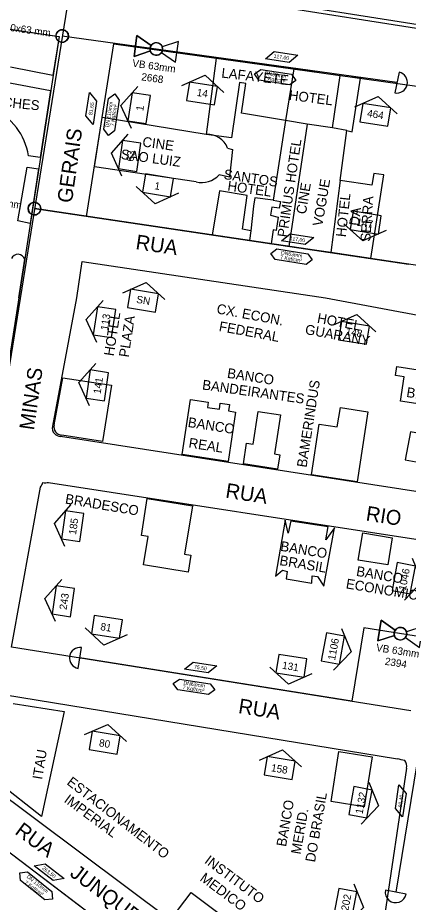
# Model space of a CAD drawing. Extents: x 325709 to 364434, y 7573432 to 7597073.
# Drawn here: x 338031.4 to 338189.4, y 7589757.3 to 7590115.3 of the extents above; entities that cross this region are included whole.
import ezdxf

# ---------------------------------------------------------------- set-up
doc = ezdxf.new("R2010")
doc.units = 0
for name, color, linetype in [('EDIFEXISTENT', 7, 'Continuous'), ('EDIFIDENTIF', 7, 'Continuous'), ('EDIFOBRAEXIS', 7, 'Continuous'), ('FORMATO', 7, 'Continuous'), ('LOGRADOURO', 7, 'Continuous'), ('LOGRADOURO_TEXTO', 7, 'Continuous'), ('NUM_REF', 7, 'Continuous'), ('SIMBOLO', 7, 'Continuous'), ('TEXTO', 7, 'Continuous'), ('TUBO_PEAD_GN_110', 7, 'Continuous'), ('TUBO_PEAD_GN_63', 7, 'Continuous'), ('VALVULA_PEAD_63', 7, 'Continuous'), ('VES - BLOQUEIIO', 7, 'Continuous')]:
    doc.layers.add(name, color=color, linetype=linetype)

# ---------------------------------------------------------------- blocks, each defined once
blk = doc.blocks.new('VALVULA_PEAD_DN_63')
at = {"layer": 'VALVULA_PEAD_63'}
for points in [[(-1.14, 0.57), (-4.25, 2.13), (-4.25, -2.13), (-1.14, -0.57)], [(-1.14, -0.57), (-4.25, -2.13), (-4.25, 2.13), (-1.14, 0.57)], [(1.14, -0.57), (4.25, -2.13), (4.25, 2.13), (1.14, 0.57)], [(1.14, -0.57), (4.25, -2.13), (4.25, 2.13), (1.14, 0.57)]]:
    blk.add_lwpolyline(points, dxfattribs=at)
blk.add_circle((0, 0), 1.28, dxfattribs=at)
for start, end in [(90, 270), (153.4349, 206.5651), (270, 90), (0, 26.5651), (333.4349, 0)]:
    blk.add_arc((0, 0), 1.28, start, end, dxfattribs=at)
blk = doc.blocks.new('INTERLIGACAO')
at = {"layer": 'SIMBOLO'}
blk.add_circle((0, 0), 1.28, dxfattribs=at)
for start, end in [(0, 180), (180, 0)]:
    blk.add_arc((0, 0), 1.28, start, end, dxfattribs=at)
blk = doc.blocks.new('NUM_REF')
at = {"layer": 'NUM_REF'}
blk.add_lwpolyline([(-4.3125, 0.9375), (0, 3.75), (4.3125, 0.9375)], dxfattribs=at)
blk.add_lwpolyline([(2.875, -1.875), (2.875, 1.875), (-2.875, 1.875), (-2.875, -1.875)], close=True, dxfattribs=at)

msp = doc.modelspace()

# ---------------------------------------------------------------- linework, layer by layer
at = {"layer": 'EDIFEXISTENT'}
for p, q in [((338065.6, 7590074.9), (338070.33, 7590104.79)), ((338070.33, 7590104.79), (338111.73, 7590099.01)), ((338111.73, 7590099.01), (338107.7, 7590068.11)), ((338111.73, 7590099.01), (338143.17, 7590094.61)), ((338143.17, 7590094.61), (338139.74, 7590073.66)), ((338143.17, 7590094.61), (338161.9, 7590092)), ((338158.74, 7590070.81), (338161.9, 7590092)), ((338161.9, 7590092), (338170.09, 7590090.85)), ((338121.18, 7590089.04), (338117.85, 7590066.69)), ((338123.72, 7590088.7), (338121.18, 7590089.04)), ((338121.89, 7590076.7), (338123.72, 7590088.7)), ((338166.68, 7590069.19), (338170.09, 7590090.85)), ((338062.44, 7590054.95), (338065.6, 7590074.9)), ((338107.7, 7590068.11), (338065.6, 7590074.9)), ((338065.6, 7590074.9), (338065.6, 7590074.9)), ((338139.74, 7590073.66), (338121.89, 7590076.7)), ((338139.74, 7590073.66), (338134.81, 7590041.44)), ((338148.47, 7590072.21), (338139.74, 7590073.66)), ((338148.47, 7590072.21), (338141.13, 7590022.75)), ((338158.74, 7590070.81), (338148.47, 7590072.21)), ((338164.6, 7590069.73), (338158.74, 7590070.81)), ((338117.85, 7590066.69), (338107.7, 7590068.11)), ((338161.81, 7590049.49), (338164.6, 7590069.73)), ((338164.6, 7590069.73), (338166.68, 7590069.19)), ((338116.29, 7590062.58), (338118.32, 7590062.02)), ((338118.32, 7590062.02), (338117.04, 7590050.83)), ((338103.56, 7590048.94), (338062.44, 7590054.95)), ((338175.47, 7590052.29), (338174.74, 7590047.58)), ((338179.53, 7590051.7), (338175.47, 7590052.29)), ((338117.04, 7590050.83), (338112.89, 7590051.78)), ((338161.81, 7590049.49), (338158.06, 7590020.23)), ((338174.74, 7590047.58), (338161.81, 7590049.49)), ((338174.32, 7590017.81), (338179.53, 7590051.7)), ((338112.99, 7590045.26), (338110.1, 7590027.37)), ((338124.31, 7590043.4), (338112.99, 7590045.26)), ((338122.34, 7590029.73), (338124.31, 7590043.4)), ((338127.3, 7590042.48), (338126.86, 7590039.1)), ((338134.81, 7590041.44), (338127.3, 7590042.48)), ((338134.81, 7590041.44), (338137.73, 7590040.9)), ((338126.86, 7590039.1), (338125.77, 7590029.13)), ((338134.22, 7590038.6), (338133.68, 7590035.41)), ((338137.19, 7590038.21), (338134.22, 7590038.6)), ((338137.73, 7590040.9), (338137.19, 7590038.21)), ((338133.68, 7590035.41), (338136.79, 7590034.61)), ((338136.79, 7590034.61), (338135.92, 7590029.23)), ((338125.15, 7590025.13), (338110.1, 7590027.37)), ((338125.77, 7590029.13), (338122.34, 7590029.73)), ((338125.77, 7590029.13), (338125.15, 7590025.13)), ((338134.73, 7590029.44), (338133.95, 7590023.82)), ((338135.92, 7590029.23), (338134.73, 7590029.44)), ((338133.95, 7590023.82), (338125.15, 7590025.13)), ((338141.13, 7590022.75), (338133.95, 7590023.82)), ((338158.06, 7590020.23), (338141.13, 7590022.75)), ((338174.32, 7590017.81), (338158.06, 7590020.23)), ((338184.21, 7589970.55), (338184.76, 7589974.1)), ((338184.76, 7589974.1), (338206.91, 7589970.67)), ((338046.17, 7589950.53), (338049.74, 7589969.6)), ((338049.74, 7589969.6), (338069.42, 7589966.55)), ((338187.75, 7589970), (338184.21, 7589970.55)), ((338186.22, 7589960.13), (338187.75, 7589970)), ((338069.42, 7589966.55), (338065.76, 7589943.83)), ((338097.92, 7589938.53), (338101.37, 7589960.85)), ((338101.37, 7589960.85), (338108.53, 7589959.74)), ((338108.53, 7589959.74), (338108.19, 7589957.58)), ((338112.99, 7589956.83), (338113.38, 7589959.32)), ((338113.38, 7589959.32), (338117.04, 7589958.76)), ((338204.81, 7589957.26), (338186.22, 7589960.13)), ((338108.19, 7589957.58), (338112.99, 7589956.83)), ((338119.54, 7589955.71), (338116.51, 7589935.66)), ((338117.04, 7589958.76), (338116.64, 7589956.16)), ((338116.64, 7589956.16), (338119.54, 7589955.71)), ((338126.66, 7589942.71), (338128.71, 7589955.95)), ((338128.71, 7589955.95), (338137.78, 7589954.55)), ((338160.72, 7589949.67), (338161.94, 7589957.57)), ((338161.94, 7589957.57), (338173.11, 7589955.85)), ((338173.11, 7589955.85), (338168.7, 7589927.51)), ((338137.78, 7589954.55), (338135.34, 7589938.76)), ((338150.26, 7589930.36), (338153.42, 7589950.8)), ((338153.42, 7589950.8), (338160.72, 7589949.67)), ((338065.76, 7589943.83), (338049.3, 7589946.38)), ((338049.3, 7589946.38), (338049.3, 7589946.38)), ((338122.71, 7589934.7), (338124.01, 7589943.12)), ((338124.01, 7589943.12), (338126.66, 7589942.71)), ((338116.51, 7589935.66), (338097.92, 7589938.53)), ((338135.34, 7589938.76), (338137.45, 7589938.43)), ((338137.45, 7589938.43), (338136.5, 7589932.57)), ((338136.5, 7589932.57), (338122.71, 7589934.7)), ((338168.7, 7589927.51), (338150.26, 7589930.36)), ((338081.51, 7589905.77), (338083.86, 7589920.66)), ((338083.86, 7589920.66), (338102.2, 7589917.82)), ((338102.2, 7589917.82), (338098.92, 7589898.16)), ((338139.6, 7589911.99), (338135.76, 7589889.27)), ((338140.81, 7589906.76), (338139.6, 7589911.99)), ((338141.92, 7589911.64), (338140.81, 7589906.76)), ((338141.92, 7589911.64), (338156.98, 7589909.33)), ((338155.28, 7589885.26), (338159.63, 7589908.89)), ((338156.13, 7589904.03), (338156.98, 7589909.33)), ((338159.63, 7589908.89), (338156.13, 7589904.03)), ((338084.25, 7589905.31), (338081.51, 7589905.77)), ((338082.34, 7589893.92), (338084.25, 7589905.31)), ((338169.18, 7589895.8), (338171.03, 7589906.87)), ((338171.03, 7589906.87), (338182.94, 7589904.77)), ((338182.94, 7589904.77), (338181.11, 7589893.81)), ((338098.92, 7589898.16), (338101.48, 7589897.73)), ((338101.48, 7589897.73), (338100.34, 7589890.91)), ((338181.11, 7589893.81), (338169.18, 7589895.8)), ((338100.34, 7589890.91), (338082.34, 7589893.92)), ((338135.76, 7589889.27), (338138.55, 7589891.69)), ((338138.55, 7589891.69), (338140.38, 7589891.22)), ((338140.38, 7589891.22), (338140.01, 7589888.16)), ((338140.01, 7589888.16), (338150.34, 7589886.47)), ((338150.34, 7589886.47), (338150.53, 7589889.42)), ((338150.53, 7589889.42), (338152.75, 7589889.14)), ((338152.75, 7589889.14), (338155.28, 7589885.26)), ((338029.54, 7589837.81), (338050.25, 7589834.47)), ((338050.25, 7589834.47), (338041.07, 7589792.04)), ((338158.2, 7589798.11), (338161.32, 7589818.3)), ((338161.32, 7589818.3), (338174.82, 7589816.1)), ((338174.82, 7589816.1), (338171.53, 7589795.94)), ((338041.07, 7589792.04), (338023.74, 7589805.52)), ((338171.53, 7589795.94), (338158.2, 7589798.11)), ((338093.53, 7589750.59), (338101.54, 7589761.3)), ((338101.54, 7589761.3), (338115.64, 7589750.75))]:
    msp.add_line(p, q, dxfattribs=at)
for centre, radius, start, end in [((338108.27, 7590059.56), 8.57, 20.6197, 93.8202), ((338105.98, 7590057.71), 9.1, 254.5815, 319.3339), ((338049.33, 7589949.66), 3.28, 164.5451, 269.4348)]:
    msp.add_arc(centre, radius, start, end, dxfattribs=at)
at = {"layer": 'EDIFOBRAEXIS'}
for p, q in [((338071.05, 7590131.98), (338242.15, 7590104.82)), ((338045.64, 7590091.95), (338028.57, 7590095.33)), ((338026.76, 7590089.24), (338044.68, 7590085.92)), ((338044.68, 7590085.92), (338040.52, 7590058.75)), ((338040.52, 7590058.75), (338035.84, 7590059.42)), ((338039.89, 7590054.15), (338036.48, 7590032.06)), ((338034.24, 7590017.55), (338031.78, 7590001.91))]:
    msp.add_line(p, q, dxfattribs=at)
for points in [[(338241.79, 7590122.51), (338243.99, 7590119.59), (338242.15, 7590104.82), (338239.96, 7590103.58), (338090.63, 7590127.11), (338072.24, 7590130.05), (338071.05, 7590131.98), (338073.07, 7590145.55), (338076.48, 7590147.88), (338241.79, 7590122.51)], [(338025.66, 7590111.04), (338048.19, 7590107.79), (338045.64, 7590091.95)], [(338036.48, 7590032.06), (338031.43, 7590033.15), (338035.29, 7590054.86), (338039.89, 7590054.15)], [(338031.87, 7590001.91), (338028.2, 7589977.13), (338026.7, 7589969.44), (338023.66, 7589950.23)]]:
    msp.add_lwpolyline(points, dxfattribs=at)
for centre, radius, start, end in [((338010.7, 7590055.44), 25.45, 9.0155, 66.0868), ((338031.5, 7590016.68), 2.88, 17.6849, 155.9018)]:
    msp.add_arc(centre, radius, start, end, dxfattribs=at)
at = {"layer": 'LOGRADOURO'}
for p, q in [((338048.19, 7590107.79), (338031.87, 7590001.91)), ((338059.27, 7590034.93), (338070.33, 7590104.79)), ((338070.33, 7590104.79), (338234.13, 7590081.9)), ((338224.52, 7590010.34), (338038.2, 7590038.06)), ((338055.37, 7590001.91), (338057.55, 7590016.59)), ((338057.55, 7590016.59), (338155.9, 7590001.91)), ((338031.87, 7590001.91), (338009.82, 7589861.42)), ((338045.64, 7589949.94), (338055.37, 7590001.91)), ((338155.9, 7590001.91), (338218.09, 7589990.38)), ((338203.25, 7589921.91), (338048.76, 7589945.79)), ((338043.93, 7589927.26), (338201.61, 7589902.86)), ((338028.91, 7589860.59), (338040.63, 7589925.34)), ((338190.51, 7589834.77), (338028.91, 7589860.59)), ((338025.69, 7589841.35), (338185.02, 7589815.33)), ((338188.71, 7589811.63), (338171.42, 7589695.95)), ((337996.7, 7589801.26), (338100.34, 7589722.73))]:
    msp.add_line(p, q, dxfattribs=at)
for points in [[(337766.07, 7590167.89), (337763.97, 7590149.05), (338048.19, 7590107.79)], [(338171.42, 7589695.95), (338167.32, 7589694.58), (338019.9, 7589804.84)]]:
    msp.add_lwpolyline(points, dxfattribs=at)
for centre, radius, start, end in [((338047.96, 7589948.89), 2.55, 155.5949, 228.3439), ((338049.42, 7589950.36), 4.61, 226.9338, 261.8947), ((338036, 7589929.01), 5.91, 321.6454, 342.0284), ((338042.6, 7589932.4), 5.31, 259.2797, 284.4261), ((338147.55, 7589642.48), 176.87, 76.7826, 77.7668), ((338185.68, 7589812.51), 3.16, 343.9301, 43.0409)]:
    msp.add_arc(centre, radius, start, end, dxfattribs=at)
at = {"layer": 'SIMBOLO'}
for points in [[(338141.19, 7590097.26), (338131.7, 7590098.75), (338135.19, 7590101.62), (338144.68, 7590100.12)], [(338129.71, 7590094.4), (338142.18, 7590092.43), (338144, 7590089.93), (338144, 7590089.93), (338141.5, 7590088.11), (338129.03, 7590090.07), (338127.21, 7590092.58), (338127.21, 7590092.58)], [(338063.35, 7590081.61), (338061.92, 7590072.11), (338059.03, 7590075.58), (338060.46, 7590085.08)], [(338066.29, 7590070.15), (338068.17, 7590082.63), (338070.66, 7590084.47), (338070.66, 7590084.47), (338072.5, 7590081.98), (338070.62, 7590069.5), (338068.13, 7590067.66), (338068.13, 7590067.66)], [(338147.66, 7590023.52), (338138.17, 7590025.02), (338141.66, 7590027.88), (338151.15, 7590026.39)], [(338136.28, 7590021.73), (338148.75, 7590019.77), (338150.57, 7590017.27), (338150.57, 7590017.27), (338148.07, 7590015.45), (338135.6, 7590017.41), (338133.78, 7590019.91), (338133.78, 7590019.91)], [(338108.43, 7589850.13), (338098.94, 7589851.62), (338102.42, 7589854.49), (338111.92, 7589853)], [(338096.83, 7589847.64), (338109.3, 7589845.72), (338111.13, 7589843.23), (338111.13, 7589843.23), (338108.64, 7589841.4), (338096.16, 7589843.32), (338094.33, 7589845.82), (338094.33, 7589845.82)], [(338188.5, 7589801.34), (338187.14, 7589791.83), (338184.22, 7589795.27), (338185.59, 7589804.79)], [(338045.77, 7589766.13), (338038.15, 7589771.99), (338042.59, 7589772.84), (338050.2, 7589766.98)], [(338035.34, 7589769.58), (338045.18, 7589761.67), (338045.52, 7589758.59), (338045.52, 7589758.59), (338042.44, 7589758.26), (338032.6, 7589766.17), (338032.26, 7589769.24), (338032.26, 7589769.24)]]:
    msp.add_lwpolyline(points, close=True, dxfattribs=at)
at = {"layer": 'TUBO_PEAD_GN_110'}
msp.add_line((338072.3, 7590250.35), (338008.3, 7589851.93), dxfattribs=at)
msp.add_lwpolyline([(337953.1, 7589834.11), (337996.7, 7589801.26), (338185.83, 7589657.54)], dxfattribs=at)
at = {"layer": 'TUBO_PEAD_GN_63'}
for p, q in [((338184.83, 7590089.09), (338049.42, 7590107.91)), ((338185.7, 7590093.25), (338183.96, 7590084.92)), ((338038.2, 7590038.06), (338189.49, 7590015.55)), ((338221.67, 7589989.81), (338184.33, 7589761.38)), ((338171.42, 7589868.35), (338166.58, 7589838.75)), ((338201.05, 7589863.65), (338171.42, 7589868.35)), ((338055.93, 7589851.97), (338057.26, 7589860.37)), ((338166.58, 7589838.75), (338056.6, 7589856.2)), ((338188.52, 7589760.62), (338180.15, 7589762.13))]:
    msp.add_line(p, q, dxfattribs=at)
for centre, start, end in [((338184.83, 7590089.09), 258.156, 78.156), ((338056.59, 7589856.17), 80.9835, 260.9835), ((338184.33, 7589761.38), 169.7565, 349.7565)]:
    msp.add_arc(centre, 4.25, start, end, dxfattribs=at)

# ---------------------------------------------------------------- block references
at = {"layer": 'FORMATO'}
for p, xscale, yscale, rotation in [((338106, 7590084.64), 1.9999999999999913, 1.9999999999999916, -9.222222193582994), ((338080.54, 7590078.71), 1.9999999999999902, 1.9999999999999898, 81.3795703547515), ((338176.07, 7590076.01), 1.9999999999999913, 1.9999999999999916, -9.222222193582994), ((338076.72, 7590059.39), 1.9999999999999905, 1.99999999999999, 81.3795703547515), ((338088.2, 7590047.46), 1.9999999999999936, 1.999999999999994, 170.91654670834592), ((338172.23, 7590032.37), 1.9999999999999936, 1.999999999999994, 170.91654670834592), ((338082.14, 7590000.77), 1.9999999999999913, 1.9999999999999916, -9.222222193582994), ((338066.56, 7589992.08), 1.9999999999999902, 1.9999999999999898, 81.3795703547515), ((338167.42, 7589987.75), 1.9999999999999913, 1.9999999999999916, -9.222222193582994), ((338063.63, 7589966.51), 1.9999999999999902, 1.9999999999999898, 81.3795703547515), ((338192.91, 7589941.35), 1.9999999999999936, 1.9999999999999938, -100.70632208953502), ((338053.67, 7589909.53), 1.9999999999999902, 1.9999999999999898, 81.3795703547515), ((338187.59, 7589888.42), 1.9999999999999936, 1.9999999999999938, -100.70632208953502), ((338049.87, 7589879.14), 1.9999999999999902, 1.9999999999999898, 81.3795703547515), ((338067.49, 7589868.8), 1.9999999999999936, 1.999999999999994, 170.91654670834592), ((338158.93, 7589860.02), 1.9999999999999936, 1.9999999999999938, -100.70632208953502), ((338142.17, 7589852.98), 1.9999999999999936, 1.999999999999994, 170.91654670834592), ((338066.64, 7589821.9), 1.9999999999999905, 1.9999999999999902, -9.391824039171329), ((338137.38, 7589811.61), 1.9999999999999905, 1.9999999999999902, -9.391824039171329), ((338170.07, 7589797.76), 1.9999999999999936, 1.9999999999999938, -100.70632208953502), ((338163.9, 7589756.58), 1.9999999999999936, 1.9999999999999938, -100.70632208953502)]:
    msp.add_blockref('NUM_REF', p, dxfattribs=dict(at, xscale=xscale, yscale=yscale, rotation=rotation))
at = {"layer": 'SIMBOLO', "xscale": 2, "yscale": 2, "rotation": -8.011999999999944}
for p in [(338049.42, 7590107.91), (338038.2, 7590038.06)]:
    msp.add_blockref('INTERLIGACAO', p, dxfattribs=at)
at = {"layer": 'VES - BLOQUEIIO'}
for p, xscale, yscale, rotation in [((338087.5, 7590102.69), 1.9999999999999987, 1.9999999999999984, -8.011711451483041), ((338186.23, 7589866), 1.9999999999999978, 1.9999999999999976, -9.016499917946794)]:
    msp.add_blockref('VALVULA_PEAD_DN_63', p, dxfattribs=dict(at, xscale=xscale, yscale=yscale, rotation=rotation))

# ---------------------------------------------------------------- texts
for s, rotation, p in [('110x63 mm', 351.988, (338023.83, 7590110.56)), ('VB 63mm', 351.9883, (338077.64, 7590095.52)), ('2668', 351.9883, (338081.28, 7590090.02)), ('14', 350.7778, (338103.7, 7590083.71)), ('1', 81.3796, (338082.2, 7590077.4)), ('464', 350.7778, (338172.62, 7590075.26)), ('63', 81.3796, (338078.21, 7590056.93)), ('1', 350.9165, (338086.58, 7590045.94)), ('110x63 mm', 351.988, (338012.08, 7590040.86)), ('147', 350.9165, (338168.31, 7590031.22)), ('SN', 350.7778, (338079.27, 7589999.93)), ('113', 81.3796, (338067.89, 7589988.62)), ('148', 350.7778, (338163.97, 7589987.01)), ('141', 81.3796, (338064.94, 7589962.9)), ('185', 81.3796, (338054.98, 7589905.92)), ('1046', 79.2937, (338188.41, 7589883.32)), ('243', 81.3796, (338051.18, 7589875.53)), ('81', 350.9165, (338064.72, 7589867.47)), ('1106', 79.2937, (338159.78, 7589855.07)), ('VB 63mm', 350.9835, (338176.25, 7589859)), ('2394', 350.9835, (338179.79, 7589853.45)), ('131', 350.9165, (338138.24, 7589851.83)), ('80', 350.6082, (338064.16, 7589820.45)), ('158', 350.6082, (338133.76, 7589810.35)), ('1132', 79.2937, (338170.92, 7589792.82)), ('1202', 79.2937, (338164.72, 7589751.48))]:
    msp.add_text(s, height=3, rotation=rotation).set_placement(p)
at = {"layer": 'EDIFIDENTIF'}
for s, rotation, p in [('LAFAYETE', 353.4968, (338113.67, 7590091.13)), ('SANCHES', 354.2319, (338014.34, 7590080.39)), ('HOTEL', 352.628, (338140.96, 7590082.11)), ('CINE', 352.1032, (338081.68, 7590063.23)), ('PRIMUS HOTEL', 81.6463, (338140.4, 7590026.27)), ('SAO LUIZ', 352.366, (338072.96, 7590058.18)), ('SANTOS', 351.6736, (338114.57, 7590050.06)), ('HOTEL', 351.8459, (338116.11, 7590045.4)), ('CINE', 80.7216, (338148, 7590035.61)), ('VOGUE', 80.4127, (338154.65, 7590030.71)), ('HOTEL', 83.8162, (338164.14, 7590026.39)), ('SERRA', 86.2147, (338174.04, 7590024.6)), ('DA', 83.8779, (338169.49, 7590030.96)), ('CX. ECON.', 349.4935, (338111.66, 7589995.69)), ('HOTEL', 81.2112, (338070.24, 7589978.19)), ('HOTEL', 349.4935, (338152.34, 7589991.89)), ('PLAZA', 81.2112, (338076.28, 7589977.69)), ('FEDERAL', 349.4935, (338112.61, 7589988.56)), ('GUARANY', 349.4935, (338147.43, 7589987.34)), ('BANCO', 351.2112, (338115.96, 7589969.6)), ('BANDEIRANTES', 351.9863, (338105.88, 7589964.88)), ('BAMERINDUS', 81.2112, (338148.26, 7589933.09)), ('BRASIL', 351.2112, (338188.47, 7589961.86)), ('BANCO', 351.2112, (338100.04, 7589949.72)), ('REAL', 351.2112, (338100.37, 7589941.37)), ('BRADESCO', 350.5221, (338050.42, 7589918.73)), ('BANCO', 350.5221, (338137.48, 7589899.59)), ('BRASIL', 350.5221, (338137.12, 7589893.82)), ('BANCO', 350.5221, (338168.15, 7589889.44)), ('ECONOMICO', 350.5221, (338163.98, 7589884.38)), ('ITAU', 80.7241, (338041.31, 7589806.77)), ('ESTACIONAMENTO', 322.4262, (338051, 7589805.25)), ('DO BRASIL', 80.1379, (338151.67, 7589773.31)), ('IMPERIAL', 323.5962, (338049.85, 7589798.08)), ('BANCO', 80.1379, (338139.96, 7589779.6)), ('MERID.', 80.1379, (338145.85, 7589776.5)), ('INSTITUTO', 323.1965, (338106.69, 7589773.42)), ('MEDICO', 323.1965, (338104.83, 7589766.34))]:
    msp.add_text(s, height=4, rotation=rotation, dxfattribs=at).set_placement(p)
at = {"layer": 'LOGRADOURO_TEXTO'}
for s, rotation, p in [('GERAIS', 81.9512, (338053.32, 7590040.1)), ('RUA', 351.537, (338078.88, 7590021.69)), ('MINAS', 81.8235, (338037.96, 7589948.17)), ('RUA', 351.2112, (338115.22, 7589921.1)), ('RIO', 351.2112, (338172.01, 7589911.83)), ('RUA', 350.9217, (338120.41, 7589833.9)), ('RUA', 323.4483, (338029.92, 7589785.25)), ('JUNQUEIRAS', 322.8494, (338052.14, 7589768.23))]:
    msp.add_text(s, height=6, rotation=rotation, dxfattribs=at).set_placement(p)
at = {"layer": 'TEXTO'}
for s, rotation, p in [('117,00', 351.0538, (338134.87, 7590099.15)), ('7 Kgf/cm²', 351.0538, (338130.92, 7590090.32)), ('DN63mm', 351.0538, (338131.28, 7590092.19)), ('81,65', 81.4445, (338061.6, 7590075.85)), ('DN 110mm', 81.4445, (338068.36, 7590070.86)), ('7 Kgf/cm²', 81.4445, (338070.36, 7590071.39)), ('117,00', 351.0538, (338141.34, 7590025.41)), ('DN63mm', 351.0538, (338137.84, 7590019.52)), ('7 Kgf/cm²', 351.0538, (338137.49, 7590017.66)), ('75,50', 351.0806, (338102.68, 7589851.93)), ('7 Kgf/cm²', 351.248, (338098.05, 7589843.57)), ('DN63mm', 351.248, (338098.4, 7589845.44)), ('60,40', 81.8353, (338186.78, 7589795.57)), ('263,50', 322.4214, (338041.12, 7589770.82)), ('7 Kgf/cm²', 323.7834, (338034.06, 7589764.93)), ('DN 110mm', 321.2286, (338034.91, 7589767.43))]:
    msp.add_text(s, height=1.5, rotation=rotation, dxfattribs=at).set_placement(p)

doc.saveas('drawing.dxf')
